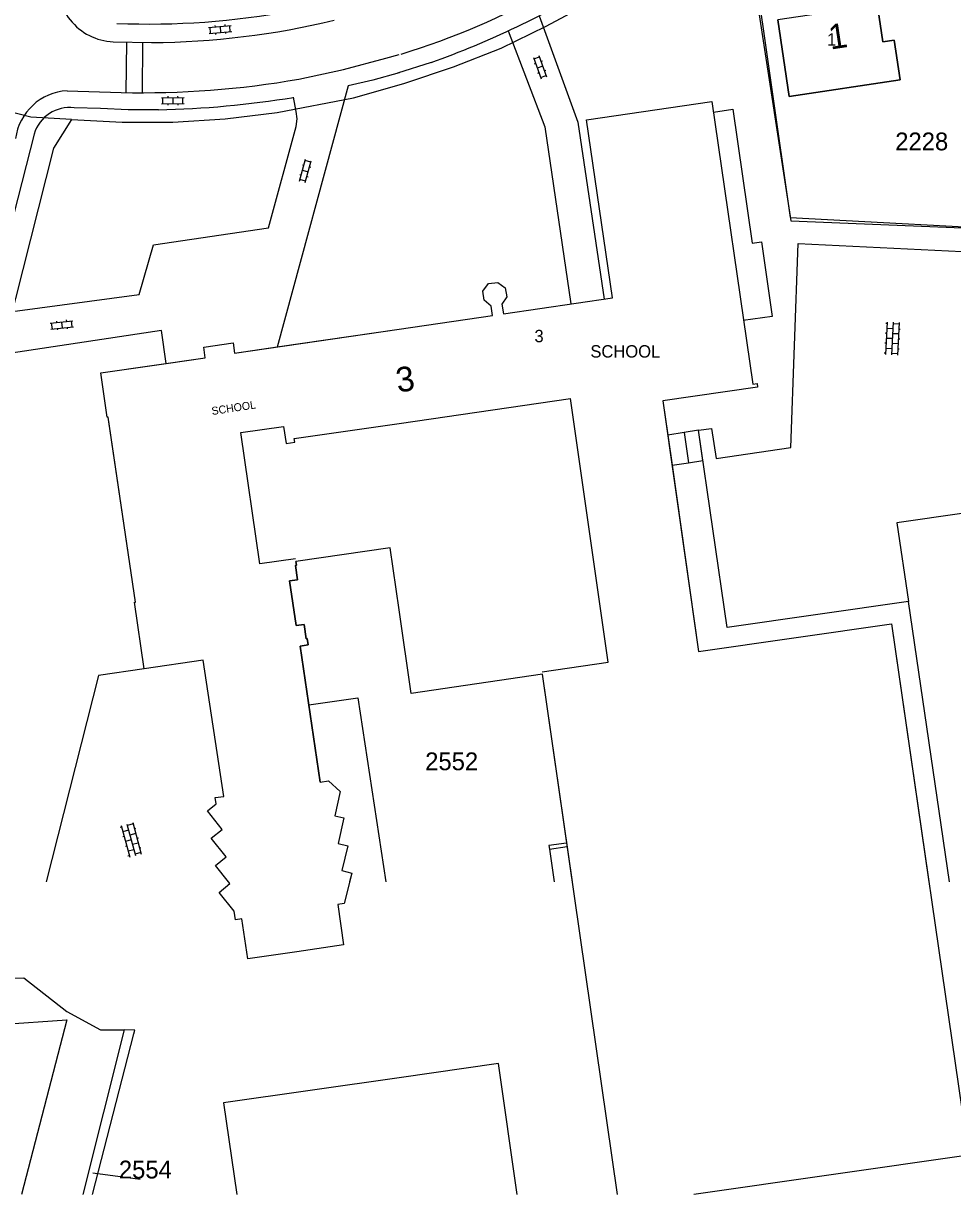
# Model space of a CAD drawing. Extents: x 148816 to 151297, y 399515 to 402500.
# Drawn here: x 150962 to 151055.9, y 399515.3 to 399633.6 of the extents above; entities that cross this region are included whole.
import ezdxf

# ---------------------------------------------------------------- set-up
doc = ezdxf.new("R2010")
doc.units = 0
for name, color, linetype in [('B01 Hoofdgebouw  [T] Norm', 7, 'Continuous'), ('B01 hoofgebouw', 7, 'Continuous'), ('B03 Overig opstal  [D] Norm', 7, 'Continuous'), ('G01 perceelsgrens', 7, 'Continuous'), ('S02 Open verharding  Norm', 7, 'Continuous'), ('T01 Muur  [D] Gem', 7, 'Continuous'), ('T04 Haag heg  [D] Gem', 7, 'Continuous'), ('V00 Kant verharding algemeen  [T] Norm', 7, 'Continuous'), ('V00 Kant verharding algemeen secundair  [T] Gem', 7, 'Continuous'), ('Z01 perceelnummer', 7, 'Continuous'), ('Z02 huisnummer', 7, 'Continuous'), ('Z02 Huisnummer  [Tekst] Norm', 7, 'Continuous'), ('Z09 Functieaanduiding  [Tekst] Norm', 7, 'Continuous')]:
    doc.layers.add(name, color=color, linetype=linetype)

msp = doc.modelspace()

# ---------------------------------------------------------------- linework, layer by layer
at = {"layer": 'B01 Hoofdgebouw  [T] Norm'}
for p, q in [((151048.37, 399635.17), (151048.89, 399631.75)), ((151039.43, 399626.24), (151038.27, 399633.96)), ((151048.89, 399631.75), (151050.02, 399631.92)), ((151050.02, 399631.92), (151050.62, 399627.92)), ((151050.62, 399627.92), (151039.43, 399626.24)), ((150983.37, 399600.29), (151000, 399602.72)), ((150980.26, 399600.91), (150983.23, 399601.35)), ((150983.23, 399601.35), (150983.37, 399600.29)), ((150969.87, 399598.31), (150980.42, 399599.82)), ((150980.42, 399599.82), (150980.26, 399600.91)), ((150970.51, 399593.83), (150969.87, 399598.31)), ((150970.62, 399593.84), (150970.51, 399593.83)), ((150970.69, 399593.34), (150970.62, 399593.84)), ((150973.37, 399575.14), (150970.69, 399593.34)), ((150973.26, 399575.13), (150973.37, 399575.14)), ((150974.24, 399568.4), (150973.26, 399575.13)), ((150980.22, 399569.27), (150974.24, 399568.4)), ((150982.3, 399555.51), (150980.22, 399569.27)), ((150981.43, 399555.39), (150982.3, 399555.51)), ((150981.51, 399554.76), (150981.43, 399555.39)), ((150980.64, 399554.04), (150981.51, 399554.76)), ((150982.12, 399552.16), (150980.64, 399554.04)), ((150981.02, 399551.3), (150982.12, 399552.16)), ((150982.53, 399549.4), (150981.02, 399551.3)), ((150981.44, 399548.54), (150982.53, 399549.4)), ((150982.76, 399546.87), (150981.44, 399548.54))]:
    msp.add_line(p, q, dxfattribs=at)
for points in [[(151000, 399602.72), (151009.43, 399604.1), (151009.3, 399605.06), (151008.6, 399605.64), (151008.47, 399606.57), (151009.04, 399607.32), (151009.97, 399607.45), (151010.73, 399606.91), (151010.88, 399605.99), (151010.4, 399605.26), (151010.54, 399604.28), (151021.55, 399605.87), (151018.94, 399623.87), (151031.59, 399625.71)], [(151031.61, 399625.71), (151035.76, 399597.17), (151036.17, 399597.23), (151036.23, 399596.85), (151026.65, 399595.47), (151030.27, 399570.15), (151049.75, 399572.95), (151053.54, 399546.87)], [(151000, 399574.35), (150999.1, 399580.61), (150989.58, 399579.25)], [(150990.81, 399570.81), (150990.72, 399571.46), (150990.61, 399571.44), (150990.4, 399572.89), (150989.59, 399572.78), (150988.93, 399577.28), (150989.74, 399577.4), (150989.53, 399578.85), (150989.64, 399578.87), (150989.58, 399579.25)], [(151017.51, 399546.87), (151014.48, 399567.86), (151001.21, 399565.89), (151000, 399574.35)], [(150992.02, 399556.94), (150990.02, 399570.7), (150990.81, 399570.81)], [(150992.02, 399556.94), (150992.88, 399557.07), (150994.04, 399556.01), (150993.51, 399553.55), (150994.43, 399553.35), (150993.86, 399550.76), (150994.84, 399550.51)], [(150994.84, 399550.51), (150994.21, 399548.02), (150995.24, 399547.76), (150995.01, 399546.87)]]:
    msp.add_lwpolyline(points, dxfattribs=at)
at = {"layer": 'B01 hoofgebouw'}
for points in [[(151050.62, 399627.92), (151050.02, 399631.92), (151048.89, 399631.75), (151048.37, 399635.17), (151049.51, 399635.34), (151049.46, 399635.64), (151038.27, 399633.96), (151039.43, 399626.24), (151050.62, 399627.92)], [(151000, 399602.72), (151009.43, 399604.1), (151009.3, 399605.06), (151008.6, 399605.64), (151008.47, 399606.57), (151009.04, 399607.32), (151009.97, 399607.45), (151010.73, 399606.91), (151010.88, 399605.99), (151010.4, 399605.26), (151010.54, 399604.28), (151021.55, 399605.87), (151018.94, 399623.87), (151031.61, 399625.71)], [(151031.61, 399625.71), (151035.76, 399597.17), (151036.17, 399597.23), (151036.23, 399596.85), (151026.65, 399595.47), (151027.14, 399592.02), (151027.58, 399588.97), (151030.27, 399570.15), (151049.75, 399572.95), (151057.55, 399519.25), (151029.8, 399515.27)], [(150984.71, 399539.08), (150984.11, 399543.15), (150983.46, 399543.05), (150983.34, 399543.9), (150981.84, 399545.78), (150982.89, 399546.7), (150981.44, 399548.54), (150982.53, 399549.4), (150981.02, 399551.3), (150982.12, 399552.16), (150980.64, 399554.04), (150981.51, 399554.76), (150981.43, 399555.39), (150982.3, 399555.51), (150980.22, 399569.27), (150974.24, 399568.4), (150973.26, 399575.13), (150973.37, 399575.14), (150970.62, 399593.84), (150970.51, 399593.83), (150969.87, 399598.31), (150976.47, 399599.26), (150980.42, 399599.82), (150980.26, 399600.91), (150983.23, 399601.35), (150983.37, 399600.29), (150987.67, 399600.92), (151000, 399602.72)], [(151000, 399593.2), (151017.32, 399595.72)], [(151014.47, 399568.11), (151021.14, 399569.06), (151017.32, 399595.72)], [(150989.54, 399579.51), (150985.93, 399578.99), (150984.02, 399592.27), (150988.33, 399592.89), (150988.58, 399591.16)], [(150988.58, 399591.16), (150989.46, 399591.29), (150989.41, 399591.66), (151000, 399593.2)], [(151000, 399574.35), (150999.1, 399580.61), (150989.58, 399579.25), (150989.64, 399578.87), (150989.53, 399578.85), (150989.74, 399577.4), (150988.93, 399577.28), (150989.59, 399572.78), (150990.4, 399572.89), (150990.61, 399571.44), (150990.72, 399571.46), (150990.81, 399570.81), (150990.02, 399570.7), (150992.02, 399556.94), (150992.88, 399557.07), (150994.04, 399556.01), (150993.51, 399553.55), (150994.43, 399553.35), (150993.86, 399550.76), (150994.84, 399550.51), (150994.21, 399548.02), (150995.24, 399547.76), (150994.46, 399544.68), (150993.8, 399544.59), (150994.4, 399540.51), (150989.66, 399539.81)], [(151022.08, 399515.27), (151014.48, 399567.86), (151001.21, 399565.89), (151000, 399574.35)], [(150989.66, 399539.81), (150984.71, 399539.08)], [(151011.93, 399515.27), (151010.05, 399528.51), (151000, 399527.07)], [(151000, 399527.07), (150982.27, 399524.54), (150983.6, 399515.27)]]:
    msp.add_lwpolyline(points, dxfattribs=at)
at = {"layer": 'B03 Overig opstal  [D] Norm'}
msp.add_line((151015.2, 399550.18), (151015.68, 399546.87), dxfattribs=at)
at = {"layer": 'G01 perceelsgrens'}
for points in [[(151000, 399627.4), (151000.58, 399627.56), (151005.51, 399629.23), (151010.31, 399631.13), (151014.87, 399633.34), (151019.26, 399635.69), (151023.54, 399638.36), (151027.65, 399641.22), (151029.53, 399642.61)], [(151029.53, 399642.61), (151035.74, 399640.37), (151039.52, 399614.01), (151064.68, 399612.66)], [(150966.92, 399623.91), (150972.01, 399623.63), (150977.15, 399623.65), (150982.42, 399623.97), (150987.69, 399624.61), (150995.4, 399626.09), (151000, 399627.4)], [(150966.92, 399623.91), (150962.81, 399624.13), (150952.18, 399626.86)], [(150966.92, 399623.91), (150965.1, 399621.01), (150958.1, 399593.57), (150943.63, 399536.98)], [(150943.63, 399536.98), (150962.09, 399537.17), (150966.42, 399533.76), (150969.82, 399531.93), (150972.23, 399531.91)], [(150942.58, 399532.85), (150949.03, 399532.47), (150954.82, 399532.37), (150959.63, 399532.46), (150966.42, 399532.93), (150961.85, 399515.27)], [(150972.23, 399531.91), (150968.04, 399515.27)], [(150969.04, 399515.27), (150973.21, 399531.52)], [(150973.31, 399531.9), (150972.23, 399531.91)], [(150973.21, 399531.52), (150973.31, 399531.9)]]:
    msp.add_lwpolyline(points, dxfattribs=at)
at = {"layer": 'S02 Open verharding  Norm'}
for p, q in [((150980.76, 399633.21), (150983.05, 399633.39)), ((150980.95, 399632.63), (150980.91, 399633.22)), ((150981.4, 399633.41), (150981.41, 399633.26)), ((150981.91, 399633.3), (150981.95, 399632.7)), ((150982.39, 399633.49), (150982.4, 399633.34)), ((150982.95, 399632.78), (150982.9, 399633.37)), ((150980.8, 399632.61), (150983.1, 399632.79)), ((150981.45, 399632.66), (150981.46, 399632.51)), ((150982.45, 399632.74), (150982.46, 399632.59)), ((151013.57, 399630.16), (151014.35, 399628)), ((151013.62, 399630.02), (151014.18, 399630.23)), ((151013.79, 399629.55), (151013.65, 399629.5)), ((151014.13, 399630.37), (151014.91, 399628.2)), ((151014.49, 399629.81), (151014.35, 399629.76)), ((151014.52, 399629.28), (151013.96, 399629.08)), ((151014.13, 399628.61), (151013.99, 399628.56)), ((151014.3, 399628.14), (151014.86, 399628.34)), ((151014.83, 399628.87), (151014.69, 399628.81)), ((150975.99, 399626.09), (150978.29, 399626.13)), ((150976.15, 399625.49), (150976.14, 399626.09)), ((150976.63, 399626.25), (150976.64, 399626.1)), ((150977.14, 399626.11), (150977.15, 399625.51)), ((150977.63, 399626.27), (150977.64, 399626.12)), ((150978.15, 399625.53), (150978.14, 399626.13)), ((150976, 399625.49), (150978.3, 399625.53)), ((150976.65, 399625.5), (150976.65, 399625.35)), ((150977.65, 399625.52), (150977.65, 399625.37)), ((150989.94, 399617.69), (150990.55, 399619.9)), ((150990.23, 399619.32), (150990.38, 399619.28)), ((150990.24, 399618.8), (150990.82, 399618.63)), ((150991.09, 399619.6), (150990.51, 399619.76)), ((150990.51, 399617.53), (150991.13, 399619.74)), ((150990.95, 399619.12), (150991.1, 399619.08)), ((150989.96, 399618.35), (150990.11, 399618.31)), ((150990.55, 399617.67), (150989.98, 399617.83)), ((150990.69, 399618.15), (150990.83, 399618.11)), ((150964.76, 399603.32), (150967.04, 399603.57)), ((150965.39, 399603.54), (150965.4, 399603.39)), ((150965.9, 399603.44), (150965.96, 399602.85)), ((150966.38, 399603.65), (150966.4, 399603.5)), ((150966.96, 399602.95), (150966.89, 399603.55)), ((151049.32, 399603.44), (151049.16, 399600.15)), ((151049.92, 399603.41), (151049.76, 399600.12)), ((151050.52, 399603.38), (151050.36, 399600.09)), ((150964.82, 399602.72), (150967.11, 399602.97)), ((150964.97, 399602.74), (150964.9, 399603.34)), ((150965.47, 399602.79), (150965.48, 399602.64)), ((150966.46, 399602.9), (150966.48, 399602.75)), ((151049.27, 399602.29), (151049.12, 399602.3)), ((151049.32, 399603.29), (151049.17, 399603.3)), ((151049.89, 399602.76), (151049.29, 399602.79)), ((151050.47, 399602.24), (151049.87, 399602.26)), ((151050.51, 399603.23), (151049.92, 399603.26)), ((151050.49, 399602.73), (151050.64, 399602.73)), ((151049.22, 399601.29), (151049.07, 399601.3)), ((151049.84, 399601.77), (151049.24, 399601.79)), ((151050.42, 399601.24), (151049.82, 399601.27)), ((151050.44, 399601.74), (151050.59, 399601.73)), ((151049.17, 399600.3), (151049.02, 399600.3)), ((151049.2, 399600.79), (151049.8, 399600.77)), ((151050.37, 399600.24), (151049.77, 399600.27)), ((151050.39, 399600.74), (151050.54, 399600.73)), ((150971.93, 399552.55), (150972.79, 399549.37)), ((150972.51, 399552.71), (150973.37, 399549.53)), ((150973.13, 399552.72), (150972.55, 399552.57)), ((150973.09, 399552.87), (150973.95, 399549.68)), ((150971.97, 399552.41), (150971.83, 399552.37)), ((150972.23, 399551.45), (150972.08, 399551.41)), ((150972.68, 399552.08), (150972.1, 399551.93)), ((150973.39, 399551.76), (150972.81, 399551.6)), ((150973.26, 399552.24), (150973.4, 399552.28)), ((150973.52, 399551.27), (150973.66, 399551.31)), ((150972.49, 399550.48), (150972.35, 399550.44)), ((150972.94, 399551.12), (150972.36, 399550.96)), ((150972.62, 399550), (150973.2, 399550.15)), ((150973.65, 399550.79), (150973.07, 399550.64)), ((150973.78, 399550.31), (150973.92, 399550.35)), ((150972.75, 399549.51), (150972.61, 399549.48)), ((150973.91, 399549.83), (150973.33, 399549.67))]:
    msp.add_line(p, q, dxfattribs=at)
at = {"layer": 'T01 Muur  [D] Gem'}
msp.add_line((151016.93, 399550.79), (151015.14, 399550.53), dxfattribs=at)
msp.add_lwpolyline([(151016.93, 399550.79), (151015.14, 399550.53), (151015.2, 399550.18), (151016.98, 399550.44)], dxfattribs=at)
at = {"layer": 'T04 Haag heg  [D] Gem'}
for p, q in [((151035.55, 399640.05), (151039.58, 399613.67)), ((151039.58, 399613.67), (151064.73, 399612.64))]:
    msp.add_line(p, q, dxfattribs=at)
at = {"layer": 'V00 Kant verharding algemeen  [T] Norm'}
for p, q in [((151014.15, 399634.38), (151018.07, 399623.65)), ((151011.02, 399632.86), (151014.72, 399623.16)), ((150971.12, 399631.75), (150975, 399631.67)), ((150994.38, 399628.96), (150998.68, 399630.09)), ((150998.68, 399630.09), (151000, 399630.46)), ((151003.25, 399629.68), (150999.86, 399628.59)), ((150989.89, 399627.99), (150994.38, 399628.96)), ((151000, 399628.62), (150997.35, 399627.89)), ((150994.86, 399627.31), (150987.67, 399600.9)), ((150997.35, 399627.89), (150994.86, 399627.31)), ((150966.47, 399626.81), (150971.93, 399626.64)), ((150989.61, 399624.71), (150989.34, 399626.15)), ((150969.82, 399625), (150967.19, 399625.09)), ((150972.64, 399624.89), (150969.82, 399625)), ((150975.69, 399624.89), (150972.64, 399624.89)), ((150989.7, 399623.96), (150989.61, 399624.71)), ((150989.62, 399623.21), (150989.7, 399623.96)), ((151018.07, 399623.65), (151020.72, 399605.75)), ((150963.13, 399622.43), (150958.7, 399605.11)), ((150986.82, 399612.95), (150989.62, 399623.21)), ((151014.72, 399623.15), (151017.36, 399605.27)), ((150975.19, 399611.25), (150986.82, 399612.95)), ((150973.75, 399606.21), (150975.19, 399611.25)), ((150960.95, 399604.52), (150973.75, 399606.21)), ((150975.99, 399602.59), (150959.7, 399600.11)), ((150976.47, 399599.26), (150975.99, 399602.59)), ((150974.24, 399568.4), (150969.64, 399567.73)), ((150969.64, 399567.73), (150964.34, 399546.87))]:
    msp.add_line(p, q, dxfattribs=at)
for points in [[(150972.44, 399626.62), (150972.51, 399631.72)], [(150974.07, 399631.69), (150974.03, 399626.62)], [(151031.77, 399624.66), (151033.74, 399624.94), (151035.69, 399611.41), (151036.61, 399611.54), (151037.7, 399604.01), (151034.78, 399603.59)], [(151055.6, 399546.87), (151051.46, 399575.19), (151033.15, 399572.57), (151030.24, 399592.5), (151031.58, 399592.69), (151032.05, 399589.66), (151039.59, 399590.77), (151040.33, 399611.39), (151058.27, 399610.51), (151057.1, 399584.11), (151091.27, 399588.96)], [(151028.8, 399592.27), (151027.14, 399592.02)], [(151027.58, 399588.97), (151029.25, 399589.22)], [(150990.88, 399564.76), (150995.85, 399565.48), (150998.67, 399546.87)]]:
    msp.add_lwpolyline(points, dxfattribs=at)
msp.add_lwpolyline([(151030.24, 399592.5), (151028.8, 399592.27), (151029.25, 399589.22), (151030.69, 399589.44)], close=True, dxfattribs=at)
for centre, radius, start, end in [((150971.86, 399718.14), 93.83, 295.2583, 306.7632), ((150971.4, 399637.69), 5.94, 170.2933, 267.3077), ((150977.02, 399705.71), 78.69, 287.1549, 299.1045), ((150974.76, 399710.64), 77.09, 267.5582, 280.7786), ((150974.32, 399713.61), 81.94, 270.4784, 283.4962), ((150975.58, 399708.24), 83.29, 289.3988, 295.8409), ((150973.99, 399719.35), 92.74, 268.726, 279.8713), ((150966.78, 399621.24), 5.58, 93.1599, 172.3954), ((150973.54, 399722.74), 97.88, 271.2583, 279.2895), ((150966.73, 399621.36), 3.76, 82.9967, 163.4667)]:
    msp.add_arc(centre, radius, start, end, dxfattribs=at)
at = {"layer": 'V00 Kant verharding algemeen secundair  [T] Gem'}
msp.add_lwpolyline([(151057.1, 399584.11), (151050.3, 399583.14), (151051.46, 399575.19)], dxfattribs=at)
at = {"layer": 'Z01 perceelnummer'}
msp.add_lwpolyline([(150973.83, 399516.8), (150969.07, 399517.45)], dxfattribs=at)

# ---------------------------------------------------------------- texts
for s, p in [('2228', (151050.13, 399620.79)), ('2552', (151002.64, 399558.15)), ('2554', (150971.69, 399516.9))]:
    msp.add_text(s, height=1.8, dxfattribs=at).set_placement(p)
at = {"layer": 'Z02 huisnummer'}
for s, rotation, p in [('1', 8.5109, (151043.59, 399630.97)), ('3', 8.2192, (150999.87, 399596.31))]:
    msp.add_text(s, height=2.5, rotation=rotation, dxfattribs=at).set_placement(p)
at = {"layer": 'Z02 Huisnummer  [Tekst] Norm'}
for s, p in [('1', (151043.24, 399631.37)), ('3', (151013.68, 399601.4))]:
    msp.add_text(s, height=1.25, dxfattribs=at).set_placement(p)
at = {"layer": 'Z09 Functieaanduiding  [Tekst] Norm'}
msp.add_text('SCHOOL', height=1.25, dxfattribs=at).set_placement((151019.33, 399599.85))
msp.add_text('SCHOOL', height=0.8, rotation=8.624, dxfattribs=at).set_placement((150981.12, 399594.04))

doc.saveas('drawing.dxf')
